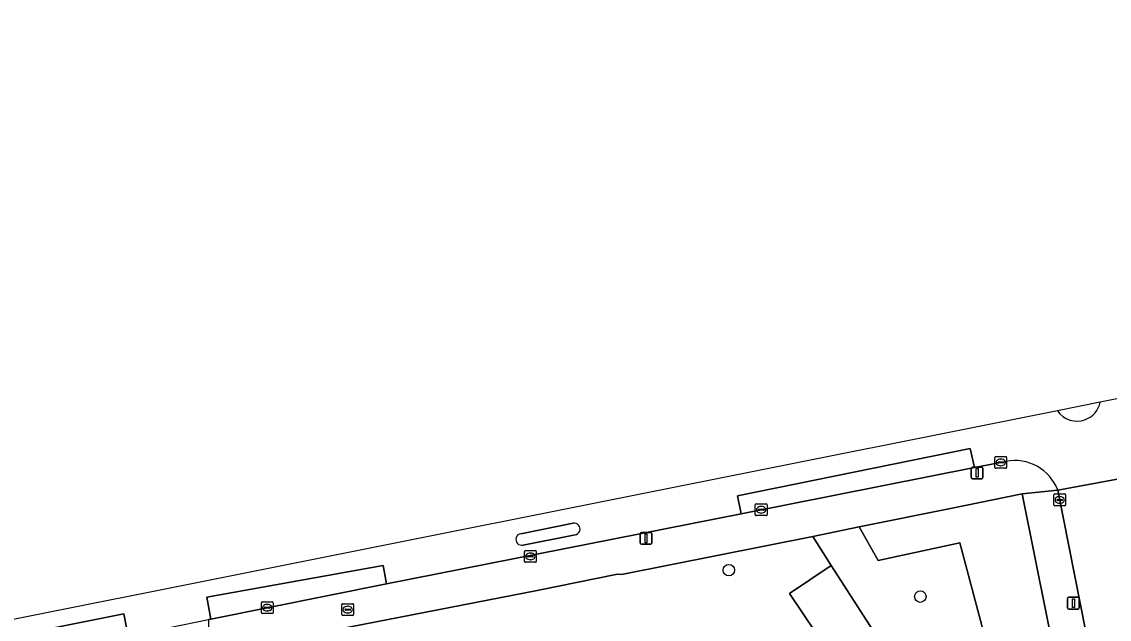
# Model space of a CAD drawing. Extents: x 161772 to 163126, y 383092 to 383917.
# Drawn here: x 162519.4 to 162611.7, y 383846.3 to 383897.1 of the extents above; entities that cross this region are included whole.
import ezdxf

# ---------------------------------------------------------------- set-up
doc = ezdxf.new("R2010")
doc.units = 0
for name, color, linetype in [('IMGEO_Boom', 7, 'Continuous'), ('IMGEO_Brandkraan', 7, 'Continuous'), ('IMGEO_Erf', 7, 'Continuous'), ('IMGEO_Groenvoorziening', 7, 'Continuous'), ('IMGEO_Kolk', 7, 'Continuous'), ('IMGEO_Lichtmast', 7, 'Continuous'), ('IMGEO_Muur', 7, 'Continuous'), ('IMGEO_Pand', 7, 'Continuous'), ('IMGEO_Parkeervlak_open', 7, 'Continuous'), ('IMGEO_Rijbaan_lokaal_open', 7, 'Continuous'), ('IMGEO_Verkeerseiland_open', 7, 'Continuous'), ('IMGEO_Voetpad_open', 7, 'Continuous')]:
    doc.layers.add(name, color=color, linetype=linetype)

msp = doc.modelspace()

# ---------------------------------------------------------------- linework, layer by layer
at = {"layer": 'IMGEO_Boom'}
for centre in [(162579.409, 383850.502), (162595.662, 383848.258)]:
    msp.add_circle(centre, 0.489, dxfattribs=at)
at = {"layer": 'IMGEO_Brandkraan'}
for p, q in [((162546.57, 383846.728), (162546.57, 383847.58)), ((162546.645, 383847.654), (162547.497, 383847.654)), ((162546.829, 383847.148), (162546.829, 383847.16)), ((162547.267, 383847.111), (162546.869, 383847.111)), ((162546.872, 383847.197), (162547.27, 383847.197)), ((162547.081, 383846.874), (162547.056, 383846.874)), ((162547.058, 383847.434), (162547.083, 383847.434)), ((162547.313, 383847.16), (162547.313, 383847.148)), ((162547.571, 383847.58), (162547.571, 383846.728)), ((162547.497, 383846.654), (162546.645, 383846.654))]:
    msp.add_line(p, q, dxfattribs=at)
for points in [[(162546.57, 383846.728), (162546.57, 383847.58)], [(162546.645, 383847.654), (162547.497, 383847.654)], [(162547.571, 383847.58), (162547.571, 383846.728)], [(162547.497, 383846.654), (162546.645, 383846.654)]]:
    msp.add_lwpolyline(points, dxfattribs=at)
for centre, radius, start, end in [((162546.647, 383847.578), 0.0765, 91.55205, 178.44795), ((162546.647, 383847.578), 0.0765, 91.55205, 178.44795), ((162546.869, 383847.157), 0.0403, 85.87752, 175.75265), ((162546.866, 383847.147), 0.0366, 178.93798, 274.71019), ((162547.27, 383847.154), 0.043, 264.86636, 352.45326), ((162547.274, 383847.159), 0.0386, 1.73085, 96.63898), ((162547.495, 383847.578), 0.0765, 1.55205, 88.44795), ((162547.495, 383847.578), 0.0765, 1.55205, 88.44795), ((162546.647, 383846.73), 0.0765, 181.55205, 268.44795), ((162546.647, 383846.73), 0.0765, 181.55205, 268.44795), ((162547.495, 383846.73), 0.0765, 271.55205, 358.44795), ((162547.495, 383846.73), 0.0765, 271.55205, 358.44795)]:
    msp.add_arc(centre, radius, start, end, dxfattribs=at)
for centre, major_axis, ratio, start_param, end_param in [((162547.057, 383847.154), (-0.387, 0.002), 0.722429, 4.712389, 7.853982), ((162547.082, 383847.154), (-0.39, 0.002), 0.717154, 1.570796, 4.712389)]:
    msp.add_ellipse(centre, major_axis=major_axis, ratio=ratio, start_param=start_param, end_param=end_param, dxfattribs=at)
at = {"layer": 'IMGEO_Erf'}
msp.add_lwpolyline([(162500, 383758.845), (162524.165, 383781.36), (162526.981, 383783.6), (162600.597, 383831.494), (162597.386, 383836.475), (162592.767, 383843.642), (162589.382, 383841.361), (162588.269, 383843.013), (162587.985, 383843.434), (162584.552, 383848.528), (162588.098, 383850.9), (162586.529, 383853.365), (162570.317, 383850.139), (162569.956, 383850.149), (162563.142, 383848.785), (162537.859, 383843.842), (162538.012, 383843.034), (162540.202, 383832.291), (162527.278, 383829.657), (162527.021, 383830.922), (162521.133, 383829.722), (162521.368, 383828.571), (162510.006, 383826.255)], dxfattribs=at)
at = {"layer": 'IMGEO_Groenvoorziening'}
for points in [[(162604.303, 383856.977), (162598.23, 383855.743), (162590.482, 383854.168), (162592.086, 383851.322), (162599.009, 383852.813), (162604.083, 383833.762), (162605.97, 383834.99), (162608.398, 383836.57), (162607.494, 383841.076)], [(162592.086, 383851.322), (162590.482, 383854.168), (162586.529, 383853.365), (162588.098, 383850.9), (162592.767, 383843.642), (162597.386, 383836.475), (162600.597, 383831.494), (162604.083, 383833.762), (162599.009, 383852.813)]]:
    msp.add_lwpolyline(points, close=True, dxfattribs=at)
at = {"layer": 'IMGEO_Kolk'}
for p, q in [((162601.988, 383859.224), (162601.988, 383860.076)), ((162602.063, 383860.15), (162602.915, 383860.15)), ((162602.29, 383859.693), (162602.688, 383859.693)), ((162602.476, 383859.93), (162602.501, 383859.93)), ((162602.989, 383860.076), (162602.989, 383859.224)), ((162602.915, 383859.15), (162602.063, 383859.15)), ((162602.247, 383859.644), (162602.247, 383859.656)), ((162602.685, 383859.607), (162602.287, 383859.607)), ((162602.499, 383859.37), (162602.474, 383859.37)), ((162602.731, 383859.656), (162602.731, 383859.644)), ((162607.069, 383856.973), (162607.921, 383856.973)), ((162581.655, 383855.205), (162581.655, 383856.057)), ((162581.73, 383856.131), (162582.582, 383856.131)), ((162582.656, 383856.057), (162582.656, 383855.205)), ((162606.994, 383856.047), (162606.994, 383856.899)), ((162607.253, 383856.467), (162607.253, 383856.479)), ((162607.691, 383856.43), (162607.293, 383856.43)), ((162607.296, 383856.516), (162607.694, 383856.516)), ((162607.505, 383856.193), (162607.48, 383856.193)), ((162607.482, 383856.753), (162607.507, 383856.753)), ((162607.737, 383856.479), (162607.737, 383856.467)), ((162607.995, 383856.899), (162607.995, 383856.047)), ((162582.582, 383855.131), (162581.73, 383855.131)), ((162581.914, 383855.625), (162581.914, 383855.637)), ((162582.352, 383855.588), (162581.954, 383855.588)), ((162581.957, 383855.674), (162582.355, 383855.674)), ((162582.166, 383855.351), (162582.141, 383855.351)), ((162582.143, 383855.911), (162582.168, 383855.911)), ((162582.398, 383855.637), (162582.398, 383855.625)), ((162607.921, 383855.973), (162607.069, 383855.973)), ((162562.072, 383851.243), (162562.072, 383852.095)), ((162562.147, 383852.169), (162562.999, 383852.169)), ((162562.331, 383851.663), (162562.331, 383851.675)), ((162562.769, 383851.626), (162562.371, 383851.626)), ((162562.374, 383851.712), (162562.772, 383851.712)), ((162562.583, 383851.389), (162562.558, 383851.389)), ((162562.56, 383851.949), (162562.585, 383851.949)), ((162562.815, 383851.675), (162562.815, 383851.663)), ((162563.073, 383852.095), (162563.073, 383851.243)), ((162562.999, 383851.169), (162562.147, 383851.169)), ((162539.74, 383846.89), (162539.74, 383847.742)), ((162539.815, 383847.816), (162540.667, 383847.816)), ((162540.741, 383847.742), (162540.741, 383846.89)), ((162540.667, 383846.816), (162539.815, 383846.816)), ((162539.999, 383847.31), (162539.999, 383847.322)), ((162540.437, 383847.273), (162540.039, 383847.273)), ((162540.042, 383847.359), (162540.44, 383847.359)), ((162540.251, 383847.036), (162540.226, 383847.036)), ((162540.228, 383847.596), (162540.253, 383847.596)), ((162540.483, 383847.322), (162540.483, 383847.31))]:
    msp.add_line(p, q, dxfattribs=at)
for points in [[(162601.988, 383859.224), (162601.988, 383860.076)], [(162602.063, 383860.15), (162602.915, 383860.15)], [(162602.989, 383860.076), (162602.989, 383859.224)], [(162602.915, 383859.15), (162602.063, 383859.15)], [(162607.069, 383856.973), (162607.921, 383856.973)], [(162581.655, 383855.205), (162581.655, 383856.057)], [(162581.73, 383856.131), (162582.582, 383856.131)], [(162582.656, 383856.057), (162582.656, 383855.205)], [(162606.994, 383856.047), (162606.994, 383856.899)], [(162607.995, 383856.899), (162607.995, 383856.047)], [(162582.582, 383855.131), (162581.73, 383855.131)], [(162607.921, 383855.973), (162607.069, 383855.973)], [(162562.072, 383851.243), (162562.072, 383852.095)], [(162562.147, 383852.169), (162562.999, 383852.169)], [(162563.073, 383852.095), (162563.073, 383851.243)], [(162562.999, 383851.169), (162562.147, 383851.169)], [(162539.74, 383846.89), (162539.74, 383847.742)], [(162539.815, 383847.816), (162540.667, 383847.816)], [(162540.741, 383847.742), (162540.741, 383846.89)], [(162540.667, 383846.816), (162539.815, 383846.816)]]:
    msp.add_lwpolyline(points, dxfattribs=at)
for centre, radius, start, end in [((162602.065, 383860.074), 0.0765, 91.55205, 178.44795), ((162602.065, 383860.074), 0.0765, 91.55205, 178.44795), ((162602.287, 383859.653), 0.0403, 85.87752, 175.75265), ((162602.692, 383859.655), 0.0386, 1.73085, 96.63898), ((162602.913, 383860.074), 0.0765, 1.55205, 88.44795), ((162602.913, 383860.074), 0.0765, 1.55205, 88.44795), ((162602.065, 383859.226), 0.0765, 181.55205, 268.44795), ((162602.065, 383859.226), 0.0765, 181.55205, 268.44795), ((162602.284, 383859.643), 0.0366, 178.93798, 274.71019), ((162602.688, 383859.65), 0.043, 264.86636, 352.45326), ((162602.913, 383859.226), 0.0765, 271.55205, 358.44795), ((162602.913, 383859.226), 0.0765, 271.55205, 358.44795), ((162607.071, 383856.897), 0.0765, 91.55205, 178.44795), ((162607.071, 383856.897), 0.0765, 91.55205, 178.44795), ((162607.919, 383856.897), 0.0765, 1.55205, 88.44795), ((162607.919, 383856.897), 0.0765, 1.55205, 88.44795), ((162581.732, 383856.055), 0.0765, 91.55205, 178.44795), ((162581.732, 383856.055), 0.0765, 91.55205, 178.44795), ((162582.58, 383856.055), 0.0765, 1.55205, 88.44795), ((162582.58, 383856.055), 0.0765, 1.55205, 88.44795), ((162607.071, 383856.049), 0.0765, 181.55205, 268.44795), ((162607.071, 383856.049), 0.0765, 181.55205, 268.44795), ((162607.293, 383856.476), 0.0403, 85.87752, 175.75265), ((162607.29, 383856.466), 0.0366, 178.93798, 274.71019), ((162607.694, 383856.473), 0.043, 264.86636, 352.45326), ((162607.698, 383856.478), 0.0386, 1.73085, 96.63898), ((162607.919, 383856.049), 0.0765, 271.55205, 358.44795), ((162607.919, 383856.049), 0.0765, 271.55205, 358.44795), ((162581.732, 383855.207), 0.0765, 181.55205, 268.44795), ((162581.732, 383855.207), 0.0765, 181.55205, 268.44795), ((162581.954, 383855.634), 0.0403, 85.87752, 175.75265), ((162581.951, 383855.624), 0.0366, 178.93798, 274.71019), ((162582.355, 383855.631), 0.043, 264.86636, 352.45326), ((162582.359, 383855.636), 0.0386, 1.73085, 96.63898), ((162582.58, 383855.207), 0.0765, 271.55205, 358.44795), ((162582.58, 383855.207), 0.0765, 271.55205, 358.44795), ((162562.149, 383852.093), 0.0765, 91.55205, 178.44795), ((162562.149, 383852.093), 0.0765, 91.55205, 178.44795), ((162562.371, 383851.672), 0.0403, 85.87752, 175.75265), ((162562.368, 383851.662), 0.0366, 178.93798, 274.71019), ((162562.772, 383851.669), 0.043, 264.86636, 352.45326), ((162562.776, 383851.674), 0.0386, 1.73085, 96.63898), ((162562.997, 383852.093), 0.0765, 1.55205, 88.44795), ((162562.997, 383852.093), 0.0765, 1.55205, 88.44795), ((162562.149, 383851.245), 0.0765, 181.55205, 268.44795), ((162562.149, 383851.245), 0.0765, 181.55205, 268.44795), ((162562.997, 383851.245), 0.0765, 271.55205, 358.44795), ((162562.997, 383851.245), 0.0765, 271.55205, 358.44795), ((162539.817, 383847.74), 0.0765, 91.55205, 178.44795), ((162539.817, 383847.74), 0.0765, 91.55205, 178.44795), ((162540.665, 383847.74), 0.0765, 1.55205, 88.44795), ((162540.665, 383847.74), 0.0765, 1.55205, 88.44795), ((162539.817, 383846.892), 0.0765, 181.55205, 268.44795), ((162539.817, 383846.892), 0.0765, 181.55205, 268.44795), ((162540.039, 383847.319), 0.0403, 85.87752, 175.75265), ((162540.036, 383847.309), 0.0366, 178.93798, 274.71019), ((162540.44, 383847.316), 0.043, 264.86636, 352.45326), ((162540.444, 383847.321), 0.0386, 1.73085, 96.63898), ((162540.665, 383846.892), 0.0765, 271.55205, 358.44795), ((162540.665, 383846.892), 0.0765, 271.55205, 358.44795)]:
    msp.add_arc(centre, radius, start, end, dxfattribs=at)
for centre, major_axis, ratio, start_param, end_param in [((162602.475, 383859.65), (-0.387, 0.002), 0.722429, 4.712389, 7.853982), ((162602.5, 383859.65), (-0.39, 0.002), 0.717154, 1.570796, 4.712389), ((162607.481, 383856.473), (-0.387, 0.002), 0.722429, 4.712389, 7.853982), ((162607.506, 383856.473), (-0.39, 0.002), 0.717154, 1.570796, 4.712389), ((162582.142, 383855.631), (-0.387, 0.002), 0.722429, 4.712389, 7.853982), ((162582.167, 383855.631), (-0.39, 0.002), 0.717154, 1.570796, 4.712389), ((162562.559, 383851.669), (-0.387, 0.002), 0.722429, 4.712389, 7.853982), ((162562.584, 383851.669), (-0.39, 0.002), 0.717154, 1.570796, 4.712389), ((162540.227, 383847.316), (-0.387, 0.002), 0.722429, 4.712389, 7.853982), ((162540.252, 383847.316), (-0.39, 0.002), 0.717154, 1.570796, 4.712389)]:
    msp.add_ellipse(centre, major_axis=major_axis, ratio=ratio, start_param=start_param, end_param=end_param, dxfattribs=at)
at = {"layer": 'IMGEO_Lichtmast'}
for p, q in [((162599.991, 383858.361), (162599.991, 383859.161)), ((162599.991, 383859.161), (162599.991, 383858.361)), ((162600.091, 383859.261), (162600.881, 383859.261)), ((162600.881, 383859.261), (162600.091, 383859.261)), ((162600.981, 383859.161), (162600.981, 383858.361)), ((162600.981, 383858.361), (162600.981, 383859.161)), ((162600.881, 383858.261), (162600.091, 383858.261)), ((162600.091, 383858.261), (162600.881, 383858.261)), ((162571.897, 383852.803), (162571.897, 383853.603)), ((162571.897, 383853.603), (162571.897, 383852.803)), ((162571.997, 383853.703), (162572.787, 383853.703)), ((162572.787, 383853.703), (162571.997, 383853.703)), ((162572.887, 383853.603), (162572.887, 383852.803)), ((162572.887, 383852.803), (162572.887, 383853.603)), ((162572.787, 383852.703), (162571.997, 383852.703)), ((162571.997, 383852.703), (162572.787, 383852.703)), ((162608.165, 383847.302), (162608.165, 383848.102)), ((162608.165, 383848.102), (162608.165, 383847.302)), ((162608.265, 383848.202), (162609.055, 383848.202)), ((162609.055, 383848.202), (162608.265, 383848.202)), ((162609.155, 383848.102), (162609.155, 383847.302)), ((162609.155, 383847.302), (162609.155, 383848.102)), ((162609.055, 383847.202), (162608.265, 383847.202)), ((162608.265, 383847.202), (162609.055, 383847.202))]:
    msp.add_line(p, q, dxfattribs=at)
for points in [[(162600.411, 383859.136), (162600.561, 383859.136), (162600.561, 383858.386), (162600.411, 383858.386), (162600.411, 383859.136)], [(162572.317, 383853.578), (162572.467, 383853.578), (162572.467, 383852.828), (162572.317, 383852.828), (162572.317, 383853.578)], [(162608.585, 383848.077), (162608.735, 383848.077), (162608.735, 383847.327), (162608.585, 383847.327), (162608.585, 383848.077)]]:
    msp.add_lwpolyline(points, dxfattribs=at)
for centre, start, end in [((162600.091, 383859.161), 90, 180), ((162600.091, 383859.161), 90, 180), ((162600.881, 383859.161), 0, 90), ((162600.881, 383859.161), 360, 90), ((162600.091, 383858.361), 180, 270), ((162600.091, 383858.361), 180, 270), ((162600.881, 383858.361), 270, 0), ((162600.881, 383858.361), 270, 0), ((162571.997, 383853.603), 90, 180), ((162571.997, 383853.603), 90, 180), ((162572.787, 383853.603), 0, 90), ((162572.787, 383853.603), 360, 90), ((162571.997, 383852.803), 180, 270), ((162571.997, 383852.803), 180, 270), ((162572.787, 383852.803), 270, 0), ((162572.787, 383852.803), 270, 0), ((162608.265, 383848.102), 90, 180), ((162608.265, 383848.102), 90, 180), ((162609.055, 383848.102), 0, 90), ((162609.055, 383848.102), 360, 90), ((162608.265, 383847.302), 180, 270), ((162608.265, 383847.302), 180, 270), ((162609.055, 383847.302), 270, 0), ((162609.055, 383847.302), 270, 0)]:
    msp.add_arc(centre, 0.1, start, end, dxfattribs=at)
at = {"layer": 'IMGEO_Muur'}
for points in [[(162563.142, 383848.785), (162569.956, 383850.149), (162570.317, 383850.139), (162586.529, 383853.365)], [(162586.529, 383853.365), (162588.098, 383850.9)]]:
    msp.add_lwpolyline(points, dxfattribs=at)
at = {"layer": 'IMGEO_Pand'}
msp.add_lwpolyline([(162588.098, 383850.9), (162584.552, 383848.528), (162587.985, 383843.434), (162588.269, 383843.013), (162589.382, 383841.361), (162592.767, 383843.642)], close=True, dxfattribs=at)
at = {"layer": 'IMGEO_Parkeervlak_open'}
for points in [[(162600.248, 383859.208), (162599.896, 383860.83), (162580.138, 383856.807), (162580.448, 383855.288)], [(162550.374, 383849.334), (162550.091, 383850.909), (162535.108, 383848.223), (162535.463, 383846.353)], [(162520.255, 383843.267), (162528.429, 383844.904), (162528.066, 383846.808), (162492.728, 383839.707), (162493.08, 383837.855), (162500, 383839.231), (162504.509, 383840.129), (162512.529, 383841.727)]]:
    msp.add_lwpolyline(points, close=True, dxfattribs=at)
at = {"layer": 'IMGEO_Rijbaan_lokaal_open'}
for points in [[(162781.708, 383886.718), (162792.157, 383888.043), (162792.393, 383888.071), (162792.185, 383890.021), (162810.194, 383892.166), (162810.383, 383890.154), (162819.354, 383891.246), (162824.1, 383891.815), (162823.905, 383893.799), (162835.007, 383895.006), (162835.19, 383893.233), (162840.631, 383893.904), (162840.409, 383895.593), (162840.215, 383897.073), (162728.725, 383884.959), (162670.009, 383876.596), (162610.925, 383864.772)], [(162610.925, 383864.772), (162607.293, 383864.045)], [(162607.293, 383864.045), (162511.583, 383844.891), (162459.434, 383834.44), (162459.655, 383833.061), (162476.795, 383836.505), (162477.139, 383834.684), (162478.477, 383834.95), (162485.047, 383836.257), (162493.08, 383837.855), (162492.728, 383839.707), (162528.066, 383846.808), (162528.429, 383844.904), (162528.651, 383844.949), (162535.261, 383846.313), (162535.463, 383846.353), (162535.108, 383848.223), (162550.091, 383850.909), (162550.374, 383849.334), (162580.448, 383855.288), (162580.138, 383856.807), (162599.896, 383860.83), (162600.248, 383859.208), (162602.933, 383859.74)], [(162607.333, 383857.297), (162613.291, 383858.388), (162613.278, 383858.568), (162613.278, 383858.732), (162613.283, 383858.985)], [(162617.513, 383836.94), (162617.224, 383838.405), (162617.075, 383839.295), (162616.668, 383841.212), (162616.408, 383842.427), (162615.752, 383846.157), (162613.729, 383856.218), (162613.481, 383857.326), (162613.367, 383857.959), (162613.323, 383858.212), (162613.291, 383858.388), (162607.333, 383857.297), (162611.151, 383837.971)], [(162561.752, 383853.599), (162566.19, 383854.498)], [(162566.363, 383853.503), (162561.953, 383852.634)]]:
    msp.add_lwpolyline(points, dxfattribs=at)
for centre, radius, start, end in [((162608.958, 383865.162), 2.006, 291.00974, 348.77525), ((162608.958, 383865.162), 2.006, 291.00974, 348.77525), ((162608.958, 383865.162), 2.006, 213.85854, 291.00861), ((162608.958, 383865.162), 2.006, 213.85854, 291.00861), ((162603.684, 383855.908), 3.905, 20.83507, 101.08448), ((162566.281, 383854.001), 0.505, 279.28791, 100.43885), ((162561.834, 383853.113), 0.493, 99.55258, 283.97925)]:
    msp.add_arc(centre, radius, start, end, dxfattribs=at)
at = {"layer": 'IMGEO_Verkeerseiland_open'}
for points in [[(162566.19, 383854.498), (162561.752, 383853.599)], [(162561.953, 383852.634), (162566.363, 383853.503)]]:
    msp.add_lwpolyline(points, dxfattribs=at)
for centre, radius, start, end in [((162566.281, 383854.001), 0.505, 279.28791, 100.43885), ((162561.834, 383853.113), 0.493, 99.55258, 283.97925)]:
    msp.add_arc(centre, radius, start, end, dxfattribs=at)
at = {"layer": 'IMGEO_Voetpad_open'}
for points in [[(162602.933, 383859.74), (162600.248, 383859.208), (162580.448, 383855.288), (162550.374, 383849.334), (162535.463, 383846.353), (162535.261, 383846.313), (162535.264, 383842.469), (162538.012, 383843.034), (162537.859, 383843.842), (162563.142, 383848.785), (162569.956, 383850.149), (162570.317, 383850.139), (162586.529, 383853.365), (162590.482, 383854.168), (162598.23, 383855.743), (162604.303, 383856.977), (162607.333, 383857.297)], [(162611.151, 383837.971), (162607.333, 383857.297), (162604.303, 383856.977), (162607.494, 383841.076), (162608.398, 383836.57), (162605.97, 383834.99), (162604.083, 383833.762), (162600.597, 383831.494), (162526.981, 383783.6), (162524.165, 383781.36), (162500, 383758.845), (162496.241, 383755.343), (162491.894, 383752.458)]]:
    msp.add_lwpolyline(points, dxfattribs=at)
msp.add_arc((162603.684, 383855.908), 3.905, 20.83507, 101.08448, dxfattribs=at)

doc.saveas('drawing.dxf')
